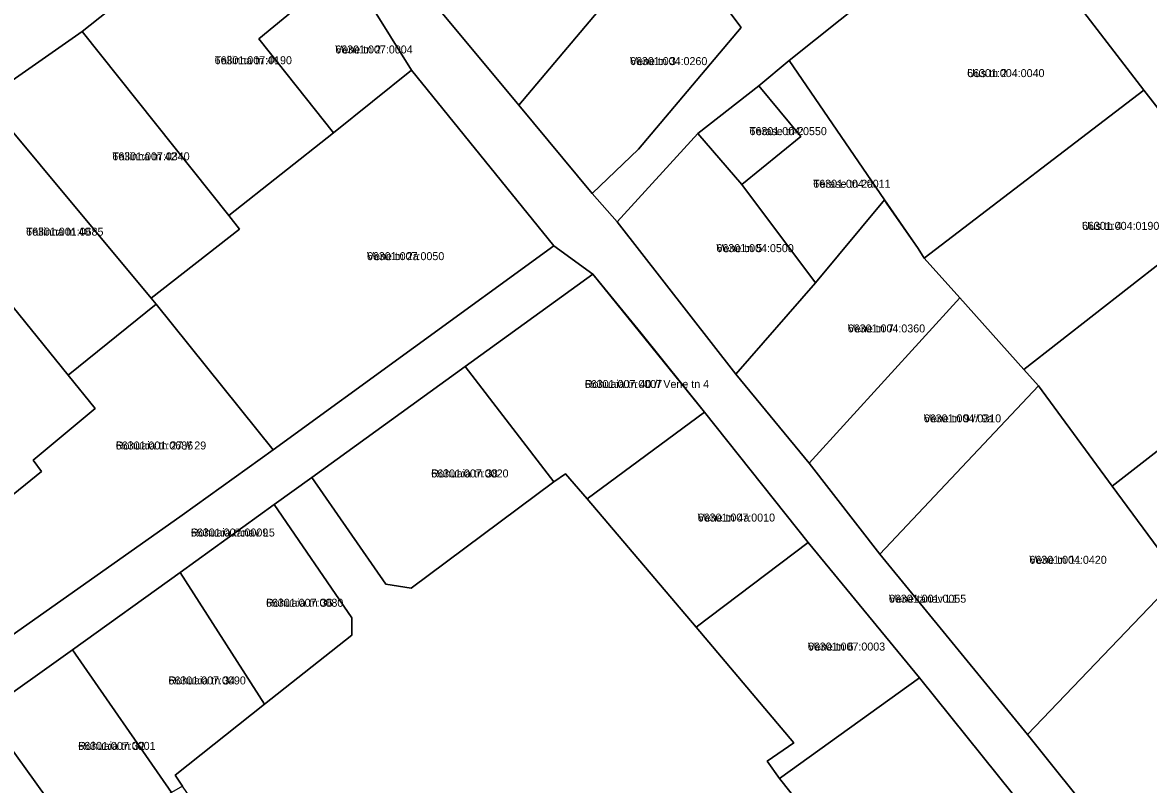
# Model space of a CAD drawing. Extents: x 632278 to 636344, y 6578401 to 6583362.
# Drawn here: x 634433.6 to 634644.7, y 6581724.1 to 6581866.9 of the extents above; entities that cross this region are included whole.
import ezdxf

# ---------------------------------------------------------------- set-up
doc = ezdxf.new("R2010")
doc.units = 0
for name, color, linetype in [('L_AADRESS', 7, 'Continuous'), ('PIIR', 7, 'Continuous'), ('TUNNUS', 7, 'Continuous')]:
    doc.layers.add(name, color=color, linetype=linetype)

msp = doc.modelspace()

# ---------------------------------------------------------------- linework, layer by layer
at = {"layer": 'PIIR'}
for points in [[(634650.44, 6582104.55), (634631.3, 6582080.56), (634613.71, 6582058.49), (634603.94, 6582047.53), (634578.39, 6582017.73), (634572.43, 6582011.11), (634566.51, 6582003.99), (634556.23, 6581990.21), (634543.89, 6581975.39), (634531.18, 6581960.1), (634512.34, 6581937.86), (634510.03, 6581934.55), (634484.7, 6581901.91), (634481.77, 6581892.96), (634455.88, 6581874.06), (634444.78, 6581865.18), (634426.56, 6581852.55)], [(634755.08, 6581717.15), (634742.28, 6581732.68), (634719.07, 6581760.66), (634705.15, 6581777.74), (634678.08, 6581811.31), (634660.64, 6581832.59), (634643.79, 6581854.2), (634615.84, 6581890.6), (634630.37, 6581902.21), (634654.08, 6581872.66), (634655.05, 6581873.59), (634666.85, 6581859.15), (634679.37, 6581843.48), (634691.79, 6581827.86), (634704.31, 6581811.89), (634720.9, 6581791.1), (634734.12, 6581774.42), (634740.15, 6581772.43), (634749.69, 6581755.05), (634785.04, 6581712.01)], [(634619.36, 6581722.14), (634601.75, 6581744.09), (634580.89, 6581769.41), (634561.44, 6581793.86), (634540.52, 6581819.75), (634533.2, 6581825.04), (634506.51, 6581857.94), (634494.38, 6581877.44), (634481.77, 6581892.97), (634484.69, 6581901.92), (634512.29, 6581868.61), (634526.64, 6581851.4), (634540.35, 6581834.86), (634545.08, 6581829.55), (634567.3, 6581800.98), (634581.06, 6581784.32), (634594.33, 6581767.24), (634621.98, 6581733.46), (634649.14, 6581699.56)]]:
    msp.add_lwpolyline(points, dxfattribs=at)
for points in [[(634545.08, 6581829.55), (634540.35, 6581834.86), (634549.04, 6581843.17), (634568.29, 6581865.93), (634565.82, 6581869.29), (634576.69, 6581877.91), (634583.39, 6581883.14), (634605.36, 6581901.38), (634630.24, 6581921.06), (634653.84, 6581940.16), (634688.59, 6581967.7), (634697.67, 6581956.75), (634664.21, 6581929.96), (634647.68, 6581916.34), (634630.37, 6581902.21), (634615.84, 6581890.6), (634577.32, 6581859.75), (634571.61, 6581855.04), (634560.16, 6581846.09)], [(634512.3, 6581868.6), (634540.36, 6581900.67), (634553.97, 6581883.89), (634526.64, 6581851.4)], [(634455.88, 6581874.06), (634481.77, 6581892.96), (634494.38, 6581877.44), (634477.89, 6581863.85), (634491.85, 6581846.24), (634472.24, 6581830.74), (634444.78, 6581865.18)], [(634643.79, 6581854.2), (634602.63, 6581822.71), (634601.51, 6581824.51), (634595.58, 6581833.06), (634595.19, 6581833.66), (634577.32, 6581859.75), (634615.84, 6581890.6)], [(634526.64, 6581851.4), (634553.97, 6581883.89), (634565.82, 6581869.29), (634568.29, 6581865.93), (634549.04, 6581843.17), (634540.35, 6581834.86)], [(634477.89, 6581863.85), (634494.38, 6581877.44), (634506.52, 6581857.93), (634491.85, 6581846.24)], [(634444.78, 6581865.18), (634472.24, 6581830.74), (634474.24, 6581828.18), (634457.7, 6581815.25), (634426.56, 6581852.55)], [(634457.7, 6581815.25), (634474.24, 6581828.18), (634472.24, 6581830.74), (634491.85, 6581846.24), (634506.52, 6581857.93), (634533.21, 6581825.04), (634480.53, 6581786.77), (634458.65, 6581814.09)], [(634571.61, 6581855.04), (634577.32, 6581859.75), (634595.19, 6581833.66), (634582.24, 6581818.07), (634568.43, 6581836.51), (634579.5, 6581845.51)], [(634560.16, 6581846.09), (634571.61, 6581855.04), (634579.5, 6581845.51), (634568.43, 6581836.51)], [(634609.27, 6581815.3), (634602.63, 6581822.71), (634643.79, 6581854.2), (634660.65, 6581832.58), (634621.3, 6581801.86)], [(634442.14, 6581800.79), (634409.83, 6581840.65), (634426.56, 6581852.55), (634457.7, 6581815.25), (634458.65, 6581814.09)], [(634545.08, 6581829.55), (634560.16, 6581846.09), (634568.43, 6581836.51), (634582.24, 6581818.07), (634567.3, 6581800.98)], [(634402.72, 6581761.2), (634393.34, 6581775.05), (634390.5, 6581773.35), (634385.8, 6581770.55), (634384.46, 6581770.81), (634366.06, 6581761.71), (634353.48, 6581781.6), (634380.54, 6581800.08), (634370.57, 6581813.6), (634409.83, 6581840.65), (634442.14, 6581800.79), (634447.21, 6581794.55), (634435.54, 6581784.85), (634437.14, 6581782.76), (634423.43, 6581771.67), (634426.98, 6581767.04), (634421.56, 6581762.61), (634420.11, 6581761.47), (634413.86, 6581769.28)], [(634567.3, 6581800.98), (634582.24, 6581818.07), (634595.19, 6581833.66), (634601.51, 6581824.51), (634602.63, 6581822.71), (634609.27, 6581815.3), (634581.06, 6581784.32)], [(634624.02, 6581798.82), (634621.3, 6581801.86), (634660.65, 6581832.58), (634678.08, 6581811.3), (634637.89, 6581780)], [(634390.59, 6581723.7), (634406.97, 6581734.67), (634430.14, 6581750.99), (634463.52, 6581774.56), (634480.53, 6581786.77), (634533.21, 6581825.04), (634540.52, 6581819.75), (634516.54, 6581802.4), (634487.79, 6581781.63), (634480.74, 6581776.54), (634463.1, 6581763.8), (634442.96, 6581749.29), (634426.52, 6581737.65), (634395.02, 6581716.06)], [(634540.52, 6581819.75), (634549.5, 6581808.74), (634561.44, 6581793.86), (634539.41, 6581777.64), (634535.35, 6581782.3), (634533.2, 6581780.82), (634516.54, 6581802.4)], [(634447.21, 6581794.55), (634442.14, 6581800.79), (634458.65, 6581814.09), (634480.53, 6581786.77), (634463.52, 6581774.56), (634430.14, 6581750.99), (634421.56, 6581762.61), (634426.98, 6581767.04), (634423.43, 6581771.67), (634437.14, 6581782.76), (634435.54, 6581784.85)], [(634581.06, 6581784.32), (634609.27, 6581815.3), (634621.3, 6581801.86), (634624.02, 6581798.82), (634594.33, 6581767.23)], [(634650.36, 6581763.08), (634637.89, 6581780), (634678.08, 6581811.3), (634705.15, 6581777.74), (634665.49, 6581744.26)], [(634533.2, 6581780.82), (634506.42, 6581760.84), (634501.69, 6581761.6), (634487.79, 6581781.63), (634516.54, 6581802.4)], [(634624.02, 6581798.82), (634637.89, 6581780), (634650.36, 6581763.08), (634621.98, 6581733.45), (634594.33, 6581767.23)], [(634580.89, 6581769.41), (634559.86, 6581753.58), (634539.41, 6581777.64), (634561.44, 6581793.86)], [(634542.38, 6581659.66), (634528.25, 6581681.09), (634505.64, 6581667.69), (634501.78, 6581673.52), (634499.19, 6581671.71), (634476.56, 6581704.76), (634470.29, 6581713.85), (634463.54, 6581723.76), (634462.17, 6581725.81), (634478.91, 6581739.1), (634495.28, 6581752.06), (634495.31, 6581755.28), (634480.74, 6581776.54), (634487.79, 6581781.63), (634501.69, 6581761.6), (634506.42, 6581760.84), (634533.2, 6581780.82), (634535.35, 6581782.3), (634539.41, 6581777.64), (634559.86, 6581753.58), (634578.17, 6581731.87), (634573.15, 6581728.47), (634575.51, 6581725.17), (634596.02, 6581699.37)], [(634463.1, 6581763.8), (634480.74, 6581776.54), (634495.31, 6581755.28), (634495.28, 6581752.06), (634478.91, 6581739.1)], [(634580.89, 6581769.41), (634601.75, 6581744.08), (634575.51, 6581725.17), (634573.15, 6581728.47), (634578.17, 6581731.87), (634559.86, 6581753.58)], [(634463.54, 6581723.76), (634461.5, 6581722.59), (634442.96, 6581749.29), (634463.1, 6581763.8), (634478.91, 6581739.1), (634462.17, 6581725.81)], [(634650.36, 6581763.08), (634665.49, 6581744.26), (634677.02, 6581730.35), (634656.47, 6581707.77), (634649.14, 6581699.55), (634621.98, 6581733.45)], [(634426.52, 6581737.65), (634442.96, 6581749.29), (634461.5, 6581722.59), (634445.61, 6581711.1)], [(634575.51, 6581725.17), (634601.75, 6581744.08), (634619.36, 6581722.13), (634619.15, 6581716.25), (634596.02, 6581699.37)], [(634395.02, 6581716.06), (634426.52, 6581737.65), (634445.61, 6581711.1), (634412.03, 6581688.4)]]:
    msp.add_lwpolyline(points, close=True, dxfattribs=at)

# ---------------------------------------------------------------- texts
at = {"layer": 'L_AADRESS'}
for s, p in [('Vene tn 2', (634492.21, 6581861.09)), ('Tallinna tn 44', (634469.58, 6581859.07)), ('Vene tn 3', (634547.46, 6581858.91)), ('Uus tn 2', (634610.67, 6581856.66)), ('Terase tn 2', (634569.86, 6581845.78)), ('Tallinna tn 42', (634450.4, 6581841.06)), ('Terase tn 2a', (634581.81, 6581835.92)), ('Tallinna tn 40', (634434.24, 6581826.94)), ('Uus tn 4', (634632.2, 6581828.03)), ('Vene tn 5', (634563.66, 6581823.85)), ('Vene tn 2a', (634498.14, 6581822.35)), ('Vene tn 7', (634588.29, 6581808.8)), ('Rohuaia tn 40 // Vene tn 4', (634538.99, 6581798.38)), ('Vene tn 9 // 9a', (634602.54, 6581791.94)), ('Rohuaia tn 27 // 29', (634451.05, 6581786.86)), ('Rohuaia tn 38', (634510.19, 6581781.62)), ('Vene tn 4a', (634560.15, 6581773.35)), ('Rohuaia tänav L5', (634465.14, 6581770.55)), ('Vene tn 11', (634622.34, 6581765.43)), ('Rohuaia tn 36', (634479.21, 6581757.38)), ('Vene tänav L1', (634596, 6581758.14)), ('Vene tn 6', (634580.8, 6581749.17)), ('Rohuaia tn 34', (634460.93, 6581742.82)), ('Rohuaia tn 32', (634444.01, 6581730.55))]:
    msp.add_text(s, height=1.5, dxfattribs=at).set_placement(p)
at = {"layer": 'TUNNUS'}
for s, p in [('66301:007:0004', (634492.21, 6581861.09)), ('66301:007:0190', (634469.58, 6581859.07)), ('66301:004:0260', (634547.46, 6581858.91)), ('66301:004:0040', (634610.67, 6581856.66)), ('66301:004:0550', (634569.86, 6581845.78)), ('66301:007:0340', (634450.4, 6581841.06)), ('66301:004:0011', (634581.81, 6581835.92)), ('66301:001:0685', (634434.24, 6581826.94)), ('66301:004:0190', (634632.2, 6581828.03)), ('66301:004:0500', (634563.66, 6581823.85)), ('66301:007:0050', (634498.14, 6581822.35)), ('66301:004:0360', (634588.29, 6581808.8)), ('66301:007:0007', (634538.99, 6581798.38)), ('66301:004:0310', (634602.54, 6581791.94)), ('66301:001:0686', (634451.05, 6581786.86)), ('66301:007:0020', (634510.19, 6581781.62)), ('66301:007:0010', (634560.15, 6581773.35)), ('66301:007:0009', (634465.14, 6581770.55)), ('66301:004:0420', (634622.34, 6581765.43)), ('66301:007:0080', (634479.21, 6581757.38)), ('66301:001:0055', (634596, 6581758.14)), ('66301:007:0003', (634580.8, 6581749.17)), ('66301:007:0090', (634460.93, 6581742.82)), ('66301:007:0001', (634444.01, 6581730.55))]:
    msp.add_text(s, height=1.5, dxfattribs=at).set_placement(p)

doc.saveas('drawing.dxf')
